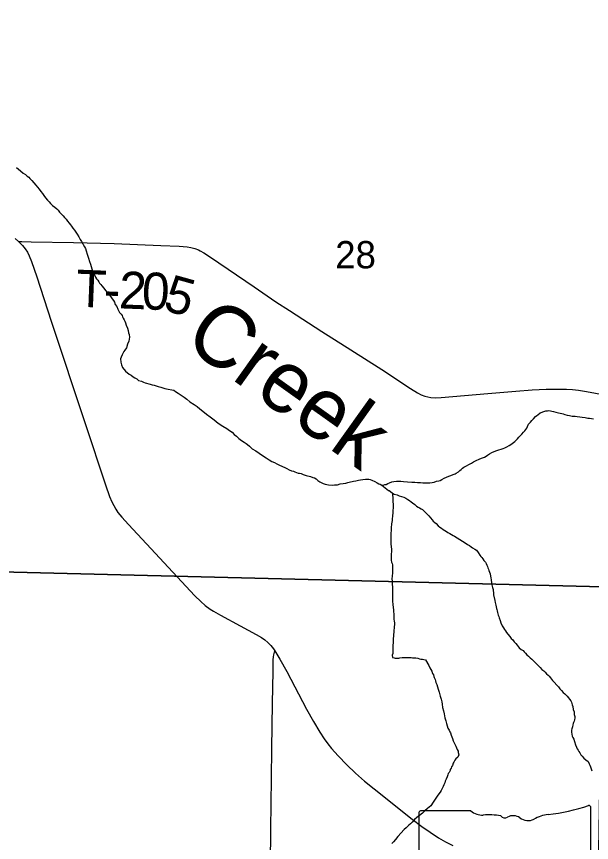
# Model space of a CAD drawing. Extents: x 0 to 68, y 0 to 52.9.
# Drawn here: x 45.941 to 47.105, y 38.666 to 40.337 of the extents above; entities that cross this region are included whole.
import ezdxf

# ---------------------------------------------------------------- set-up
doc = ezdxf.new("R2010")
doc.units = 0
for name, color, linetype in [('Default', 7, 'Continuous'), ('GM_X_Minor_River', 7, 'Continuous'), ('GM_X_Minor_River_Text', 7, 'Continuous'), ('GM_X_State_Route', 7, 'Continuous'), ('GM_X_State_Shield', 7, 'Continuous'), ('GM_X_Township_Road', 7, 'Continuous'), ('GM_X_Township_Road_Text', 7, 'Continuous')]:
    doc.layers.add(name, color=color, linetype=linetype)

msp = doc.modelspace()

# ---------------------------------------------------------------- linework, layer by layer
at = {"layer": 'Default'}
for points in [[(45.8139, 40.5412), (47.1543, 40.5045), (47.1278, 39.183), (45.7998, 39.2161)], [(47.1278, 39.183), (47.106, 37.8711), (47.0815, 37.8719), (45.7821, 37.907), (45.7998, 39.2161)]]:
    msp.add_lwpolyline(points, close=True, dxfattribs=at)
at = {"layer": 'GM_X_Minor_River'}
for points in [[(45.9411, 40.0316), (45.9451, 40.0285), (45.9496, 40.0249), (45.9545, 40.0203), (45.9595, 40.0173), (45.963, 40.0137), (45.966, 40.0117), (45.9685, 40.0091), (45.972, 40.0051), (45.9765, 40.0005), (45.9804, 39.9959), (45.9839, 39.9918), (45.9874, 39.9878), (45.9908, 39.9832), (45.9938, 39.9787), (45.9968, 39.9746), (46.0002, 39.97), (46.0042, 39.9655), (46.0072, 39.9624), (46.0102, 39.9588), (46.0141, 39.9548), (46.0186, 39.9512), (46.0226, 39.9481), (46.0256, 39.9451), (46.0286, 39.9415), (46.0316, 39.938), (46.0355, 39.9339), (46.0385, 39.9303), (46.0415, 39.9268), (46.0445, 39.9227), (46.0479, 39.9187), (46.0504, 39.9156), (46.0524, 39.9126), (46.0554, 39.9085), (46.0583, 39.9045), (46.0613, 39.9004), (46.0638, 39.8964), (46.0677, 39.8913), (46.0702, 39.8862), (46.0731, 39.8817), (46.0791, 39.8711), (46.081, 39.868), (46.0825, 39.863), (46.0844, 39.8564), (46.0868, 39.8484), (46.0893, 39.8413), (46.0907, 39.8357), (46.0922, 39.8312), (46.0936, 39.8262), (46.0951, 39.8226), (46.0965, 39.8196), (46.098, 39.8171), (46.0995, 39.813), (46.1014, 39.8095), (46.1034, 39.8064), (46.1059, 39.8034), (46.1079, 39.8004), (46.1094, 39.7978), (46.1118, 39.7948), (46.1138, 39.7922), (46.1178, 39.7872), (46.1212, 39.7826), (46.1247, 39.7785), (46.1287, 39.774), (46.1322, 39.7699), (46.1351, 39.7659), (46.1376, 39.7623), (46.1396, 39.7593), (46.141, 39.7547), (46.144, 39.7502), (46.1465, 39.7446), (46.1499, 39.7385), (46.1529, 39.7345), (46.1549, 39.7319), (46.1558, 39.7294), (46.1573, 39.7264), (46.1593, 39.7233), (46.1603, 39.7208), (46.1617, 39.7173), (46.1632, 39.7127), (46.1656, 39.7067), (46.1671, 39.7016), (46.168, 39.6971), (46.169, 39.6936), (46.1699, 39.6886), (46.1683, 39.68), (46.1662, 39.674), (46.1641, 39.667), (46.1605, 39.6621), (46.1585, 39.6596), (46.1554, 39.6526), (46.1528, 39.6476), (46.1517, 39.6446), (46.1527, 39.6375), (46.1536, 39.632), (46.156, 39.627), (46.162, 39.6193), (46.1695, 39.6132), (46.1735, 39.6117), (46.1775, 39.6081)], [(46.1775, 39.6081), (46.1805, 39.606), (46.1845, 39.604), (46.1884, 39.6009), (46.1945, 39.5993), (46.198, 39.5973), (46.2015, 39.5957), (46.2115, 39.5931), (46.2155, 39.592), (46.22, 39.591), (46.2236, 39.5899), (46.2276, 39.5883), (46.2331, 39.5868), (46.2416, 39.5846), (46.2481, 39.5831), (46.2557, 39.5815), (46.2597, 39.5809), (46.2627, 39.5783), (46.2682, 39.5748), (46.2742, 39.5707), (46.2802, 39.5671), (46.2862, 39.563), (46.2921, 39.5574), (46.3006, 39.5522), (46.3066, 39.5481), (46.3121, 39.5435), (46.3181, 39.5384), (46.3256, 39.5328), (46.333, 39.5272), (46.341, 39.5211), (46.3495, 39.5144), (46.359, 39.5083), (46.3665, 39.5032), (46.372, 39.4991), (46.3775, 39.496), (46.3819, 39.4914), (46.3864, 39.4878), (46.3909, 39.4832), (46.3964, 39.4792), (46.4019, 39.4756), (46.4059, 39.473), (46.4084, 39.471), (46.4124, 39.4679), (46.4178, 39.4623), (46.4258, 39.4582), (46.4323, 39.4536), (46.4393, 39.4485), (46.4463, 39.4438), (46.4528, 39.4402), (46.4578, 39.4367), (46.4633, 39.4346), (46.4678, 39.432), (46.4723, 39.4299), (46.4858, 39.4237), (46.4883, 39.4222), (46.4928, 39.4201), (46.4978, 39.4181), (46.5019, 39.417), (46.5044, 39.416), (46.5079, 39.4144), (46.5114, 39.4134), (46.5139, 39.4128), (46.5169, 39.4123), (46.5214, 39.4107), (46.5274, 39.4081), (46.536, 39.4065), (46.541, 39.4044), (46.5445, 39.4034), (46.5475, 39.4013), (46.551, 39.3983), (46.555, 39.3957), (46.558, 39.3942), (46.5615, 39.3921), (46.566, 39.3905), (46.5725, 39.3895), (46.5801, 39.3889), (46.5846, 39.3893), (46.5876, 39.3893), (46.5906, 39.3897), (46.5962, 39.3912), (46.6022, 39.3921), (46.6073, 39.393), (46.6118, 39.394), (46.6169, 39.3954), (46.6204, 39.3959), (46.623, 39.3968), (46.6275, 39.3978), (46.633, 39.3987), (46.6371, 39.3997), (46.6421, 39.4006), (46.6472, 39.401), (46.6507, 39.401), (46.6542, 39.4009), (46.6567, 39.4004), (46.6602, 39.3989), (46.6663, 39.3963), (46.6708, 39.3937), (46.6743, 39.3916), (46.6768, 39.3906), (46.6803, 39.3891), (46.6828, 39.389)], [(46.6828, 39.389), (46.6868, 39.39), (46.6893, 39.3904), (46.6924, 39.3919), (46.6959, 39.3934), (46.7005, 39.3953), (46.7045, 39.3963), (46.7101, 39.3972), (46.7151, 39.3971), (46.7186, 39.3971), (46.7242, 39.396), (46.7322, 39.3954), (46.7408, 39.3948), (46.7473, 39.3947), (46.7528, 39.3941), (46.7584, 39.3941), (46.7634, 39.3935), (46.7684, 39.3934), (46.773, 39.3934), (46.7775, 39.3938), (46.7825, 39.3942), (46.7866, 39.3952), (46.7911, 39.3966), (46.7957, 39.3976), (46.7987, 39.3985), (46.8018, 39.4), (46.8068, 39.403), (46.8114, 39.4049), (46.8159, 39.4069), (46.82, 39.4083), (46.825, 39.4103), (46.8286, 39.4117), (46.8311, 39.4132), (46.8357, 39.4161), (46.8382, 39.4186), (46.8408, 39.4206), (46.8433, 39.4231), (46.8464, 39.425), (46.8489, 39.4265), (46.8591, 39.4319), (46.8616, 39.4334), (46.8656, 39.4358), (46.8712, 39.4388), (46.8773, 39.4412), (46.8824, 39.4432), (46.8859, 39.4446), (46.8884, 39.4456), (46.8915, 39.4476), (46.8945, 39.4495), (46.8981, 39.452), (46.9032, 39.4549), (46.9077, 39.4569), (46.9128, 39.4588), (46.9173, 39.4603), (46.9219, 39.4617), (46.9259, 39.4627), (46.9295, 39.4646), (46.9335, 39.4666), (46.9381, 39.469), (46.9416, 39.471), (46.9442, 39.473), (46.9493, 39.4769), (46.9523, 39.4799), (46.9549, 39.4824), (46.9574, 39.4859), (46.961, 39.4893), (46.964, 39.4923), (46.9671, 39.4963), (46.9697, 39.4988), (46.9717, 39.5013), (46.9738, 39.5042), (46.9753, 39.5077), (46.9774, 39.5122), (46.981, 39.5162), (46.984, 39.5197), (46.9876, 39.5231), (46.9912, 39.5276), (46.9937, 39.5296), (46.9963, 39.5311), (47.0008, 39.535), (47.0099, 39.5384), (47.0125, 39.5394), (47.0155, 39.5394), (47.0185, 39.5398), (47.0215, 39.5393), (47.0241, 39.5387), (47.0276, 39.5377), (47.0326, 39.5366), (47.0376, 39.5355), (47.0411, 39.5345), (47.0446, 39.5339), (47.0476, 39.5329), (47.0507, 39.5319), (47.0552, 39.5303), (47.0602, 39.5297), (47.0652, 39.5287), (47.0713, 39.5286), (47.0758, 39.528), (47.0808, 39.5274), (47.0858, 39.5264), (47.0919, 39.5258)], [(47.0919, 39.5258), (47.0974, 39.5247), (47.1009, 39.5242), (47.1044, 39.5236), (47.109, 39.5231)], [(46.6803, 39.3891), (46.6937, 39.3783), (46.6952, 39.3778), (46.6977, 39.3763), (46.7017, 39.3727), (46.7057, 39.3706), (46.7112, 39.3691), (46.7157, 39.3675), (46.7203, 39.3659), (46.7248, 39.3644), (46.7288, 39.3623), (46.7328, 39.3597), (46.7363, 39.3577), (46.7398, 39.3551), (46.7427, 39.3531), (46.7472, 39.3495), (46.7507, 39.3464), (46.7542, 39.3444), (46.7567, 39.3428), (46.7597, 39.3408), (46.7627, 39.3393), (46.7667, 39.3357), (46.7702, 39.3321), (46.7727, 39.3296), (46.7756, 39.3265), (46.7786, 39.323), (46.7821, 39.3189), (46.7846, 39.3159), (46.7876, 39.3133), (46.7901, 39.3113), (46.7945, 39.3067), (46.7975, 39.3041), (46.801, 39.3021), (46.8045, 39.299), (46.808, 39.297), (46.811, 39.2949), (46.814, 39.2929), (46.818, 39.2908), (46.8215, 39.2888), (46.8245, 39.2872), (46.8275, 39.2857), (46.838, 39.279), (46.8435, 39.2754), (46.849, 39.2718), (46.854, 39.2687), (46.858, 39.2667), (46.861, 39.2641), (46.864, 39.2621), (46.8685, 39.259), (46.872, 39.257), (46.8754, 39.2529), (46.8789, 39.2473), (46.8809, 39.2448), (46.8828, 39.2422), (46.8848, 39.2397), (46.8868, 39.2367), (46.8903, 39.2331), (46.8918, 39.2306), (46.8932, 39.227), (46.8942, 39.2245), (46.8947, 39.2215), (46.8962, 39.219), (46.8971, 39.2164), (46.8981, 39.2129), (46.8996, 39.2094), (46.9005, 39.2049), (46.901, 39.2013), (46.9014, 39.1973), (46.9023, 39.1913), (46.9033, 39.1872), (46.9038, 39.1842), (46.9042, 39.1817), (46.9057, 39.1777), (46.9057, 39.1752), (46.9061, 39.1716), (46.9066, 39.1666), (46.9089, 39.1555), (46.9099, 39.1515), (46.9104, 39.1485), (46.9108, 39.146), (46.9118, 39.1429), (46.9123, 39.1394), (46.9132, 39.1369), (46.9137, 39.1344), (46.9142, 39.1313), (46.9156, 39.1258), (46.9171, 39.1228), (46.9176, 39.1202), (46.92, 39.1147), (46.9215, 39.1102), (46.9239, 39.1041), (46.9269, 39.1), (46.9289, 39.097), (46.9308, 39.094), (46.9328, 39.0904), (46.9353, 39.0874), (46.9392, 39.0823), (46.9422, 39.0787), (46.9452, 39.0757), (46.9482, 39.0721), (46.9512, 39.0686)], [(46.7017, 39.3727), (46.7034, 39.3466), (46.7027, 39.3345), (46.7021, 39.3255), (46.7011, 39.3215), (46.701, 39.3175), (46.6999, 39.3104), (46.6993, 39.3024), (46.6986, 39.2863), (46.6985, 39.2793), (46.6989, 39.2703), (46.6993, 39.2637), (46.6998, 39.2592), (46.6997, 39.2547), (46.6996, 39.2492), (46.6991, 39.2432), (46.699, 39.2396), (46.699, 39.2371), (46.6999, 39.2331), (46.7014, 39.2306), (46.7019, 39.2275), (46.7019, 39.2245), (46.7018, 39.222), (46.7023, 39.217), (46.7017, 39.211), (46.7011, 39.2055), (46.7005, 39.1989), (46.701, 39.1954), (46.7014, 39.1914), (46.7023, 39.1798), (46.7021, 39.1617), (46.702, 39.1542), (46.7024, 39.1472), (46.7038, 39.1356), (46.7046, 39.125), (46.705, 39.118), (46.7055, 39.1135), (46.7059, 39.11), (46.7059, 39.1075), (46.7053, 39.1014), (46.7047, 39.0934), (46.7041, 39.0849), (46.7035, 39.0774), (46.7035, 39.0723), (46.7034, 39.0688), (46.7029, 39.0658), (46.7028, 39.0633), (46.7028, 39.0578), (46.7027, 39.0482), (46.7016, 39.0447), (46.7021, 39.0402), (46.7051, 39.0392), (46.7076, 39.0386), (46.7116, 39.0386), (46.7146, 39.039), (46.7171, 39.0395), (46.7217, 39.0399), (46.7262, 39.0404), (46.7292, 39.0403), (46.7323, 39.0403), (46.7348, 39.0403), (46.7398, 39.0402), (46.7428, 39.0397), (46.7453, 39.0396), (46.7489, 39.0396), (46.7534, 39.0385), (46.7564, 39.0375), (46.7594, 39.0369), (46.7629, 39.0364), (46.7654, 39.0359), (46.7685, 39.0353), (46.7754, 39.0242), (46.7778, 39.0191), (46.7798, 39.0156), (46.7813, 39.0125), (46.7832, 39.0075), (46.7847, 39.005), (46.7857, 39.0019), (46.7866, 38.9994), (46.7881, 38.9959), (46.7891, 38.9929), (46.79, 38.9893), (46.7915, 38.9858), (46.7929, 38.9808), (46.7944, 38.9757), (46.7963, 38.9697), (46.7982, 38.9616), (46.8002, 38.9555), (46.8016, 38.9505), (46.8026, 38.9455), (46.8035, 38.9389), (46.8049, 38.9324), (46.8064, 38.9258), (46.8078, 38.9183), (46.8097, 38.9122), (46.8111, 38.9067), (46.8126, 38.9016), (46.814, 38.8971), (46.8165, 38.893), (46.818, 38.89), (46.8195, 38.8875)], [(46.9512, 39.0686), (46.9541, 39.065), (46.9581, 39.06), (46.9626, 39.0564), (46.9661, 39.0543), (46.9686, 39.0518), (46.9711, 39.0492), (46.9735, 39.0457), (46.9775, 39.0431), (46.9805, 39.0396), (46.984, 39.0365), (46.988, 39.0324), (46.9919, 39.0289), (46.9954, 39.0253), (46.9984, 39.0228), (47.0009, 39.0197), (47.0044, 39.0161), (47.0079, 39.0131), (47.0109, 39.0105), (47.0138, 39.007), (47.0168, 39.0044), (47.0193, 39.0024), (47.0218, 38.9988), (47.0257, 38.9938), (47.0377, 38.9806), (47.0406, 38.977), (47.0436, 38.9734), (47.0476, 38.9694), (47.0506, 38.9663), (47.0531, 38.9638), (47.0556, 38.9617), (47.058, 38.9587), (47.06, 38.9557), (47.0625, 38.9521), (47.064, 38.9496), (47.0649, 38.947), (47.0654, 38.9445), (47.0669, 38.941), (47.0678, 38.935), (47.0693, 38.9299), (47.0697, 38.9249), (47.0706, 38.9204), (47.0706, 38.9178), (47.0701, 38.9143), (47.0695, 38.9113), (47.0685, 38.9088), (47.0674, 38.9063), (47.0669, 38.9038), (47.0659, 38.8998), (47.0648, 38.8958), (47.0643, 38.8928), (47.0642, 38.8888), (47.0647, 38.8848), (47.0656, 38.8812), (47.0671, 38.8782), (47.0686, 38.8752), (47.07, 38.8701), (47.0724, 38.8636), (47.0744, 38.859), (47.0759, 38.8555), (47.0778, 38.8525), (47.0793, 38.8499), (47.0808, 38.8474), (47.0833, 38.8433), (47.0857, 38.8403), (47.0892, 38.8367), (47.0932, 38.8332), (47.0977, 38.8296), (47.1002, 38.825), (47.1011, 38.8225), (47.1026, 38.819), (47.1041, 38.8149), (47.1055, 38.8109)], [(46.8195, 38.8875), (46.8209, 38.8829), (46.8219, 38.8799), (46.8234, 38.8764), (46.8248, 38.8718), (46.8263, 38.8688), (46.8282, 38.8648), (46.8302, 38.8607), (46.8312, 38.8572), (46.8326, 38.8537), (46.8346, 38.8506), (46.8351, 38.8476), (46.8365, 38.8431), (46.8345, 38.8386), (46.8304, 38.8351), (46.8278, 38.8321), (46.8263, 38.8286), (46.8247, 38.8261), (46.8237, 38.8216), (46.8216, 38.8186), (46.8206, 38.8162), (46.819, 38.8137), (46.8185, 38.8112), (46.8164, 38.8077), (46.8149, 38.8052), (46.8139, 38.8027), (46.8123, 38.7987), (46.8107, 38.7942), (46.8087, 38.7902), (46.8076, 38.7862), (46.8061, 38.7827), (46.8045, 38.7792), (46.8024, 38.7752), (46.8004, 38.7712), (46.7983, 38.7677), (46.7958, 38.7642), (46.7927, 38.7598), (46.7886, 38.7538), (46.7845, 38.7473), (46.7798, 38.7398), (46.7727, 38.7349), (46.7676, 38.73), (46.7625, 38.725), (46.7569, 38.7206), (46.7513, 38.7161), (46.7463, 38.7122), (46.7417, 38.7072), (46.7381, 38.7037), (46.735, 38.7008), (46.732, 38.6978), (46.7294, 38.6953), (46.7254, 38.6923), (46.7131, 38.6779), (46.708, 38.672), (46.7039, 38.667), (46.7008, 38.6635)]]:
    msp.add_lwpolyline(points, dxfattribs=at)
at = {"layer": 'GM_X_State_Route'}
msp.add_lwpolyline([(45.9389, 39.8882), (45.9456, 39.8821), (45.9537, 39.8738), (45.9589, 39.8672), (45.9634, 39.8603), (45.9672, 39.8528), (45.9717, 39.8413), (45.9822, 39.8101), (46.0116, 39.7204), (46.08, 39.5139), (46.1213, 39.3892), (46.1296, 39.3661), (46.1343, 39.3548), (46.1379, 39.3475), (46.142, 39.3405), (46.1466, 39.3338), (46.1541, 39.3242), (46.1678, 39.3089), (46.2043, 39.27), (46.2576, 39.2131), (46.3024, 39.1651), (46.314, 39.1536), (46.3232, 39.1456), (46.333, 39.1382), (46.3398, 39.1337), (46.354, 39.1256), (46.3937, 39.1042), (46.4263, 39.0868), (46.437, 39.0804), (46.4438, 39.0756), (46.4501, 39.0703), (46.456, 39.0644), (46.4612, 39.0579), (46.4641, 39.0536), (46.4741, 39.0368), (46.4879, 39.0116), (46.5283, 38.9354), (46.5422, 38.9103), (46.5549, 38.8892), (46.5639, 38.8756), (46.5711, 38.8657), (46.5788, 38.8562), (46.5924, 38.8409), (46.6095, 38.8232), (46.6272, 38.8062), (46.6456, 38.7899), (46.6646, 38.7742), (46.7419, 38.7132), (46.7615, 38.6984), (46.7782, 38.6865), (46.7954, 38.6754), (46.8094, 38.6671), (46.8239, 38.6594)], dxfattribs=at)
at = {"layer": 'GM_X_State_Shield'}
for p, q in [((46.7551, 38.7251), (46.7551, 38.4609)), ((46.8605, 38.7296), (46.7586, 38.7296)), ((47.1032, 38.598), (47.1032, 38.7362))]:
    msp.add_line(p, q, dxfattribs=at)
for centre, radius, start, end in [((46.9792, 39.0898), 0.3691, 275.8445, 288.9065), ((47.0993, 38.7367), 0.00387, 351.8621, 97.738), ((46.7591, 38.7256), 0.00403, 98.1301, 188.1301), ((46.8848, 38.7603), 0.0391, 231.6195, 271.1119), ((47.0263, 38.6489), 0.0743, 97.3462, 120.7689), ((46.8977, 38.5813), 0.1404, 80.4867, 94.9883), ((46.9296, 38.727), 0.0113, 219.7921, 297.1024), ((46.9462, 38.6965), 0.0235, 54.4667, 119.1411), ((46.9765, 38.7384), 0.0282, 233.8562, 294.8282)]:
    msp.add_arc(centre, radius, start, end, dxfattribs=at)
at = {"layer": 'GM_X_Township_Road'}
for points in [[(45.9456, 39.8821), (45.952, 39.8819), (45.9707, 39.8811), (46.0569, 39.8799), (46.1389, 39.8775), (46.2332, 39.8739), (46.2701, 39.8724), (46.2863, 39.8712), (46.2943, 39.87), (46.3021, 39.868), (46.3096, 39.865), (46.3132, 39.8632), (46.3203, 39.8592), (46.334, 39.8503), (46.4219, 39.7898), (46.4659, 39.7597), (46.4935, 39.742), (46.5591, 39.6998), (46.618, 39.6625), (46.6802, 39.6226), (46.7384, 39.5843), (46.7524, 39.5755), (46.7598, 39.5717), (46.7676, 39.5687), (46.7733, 39.5673), (46.7798, 39.5663), (46.7881, 39.5658), (46.8005, 39.5663), (46.8946, 39.5742), (46.9518, 39.5792), (46.9845, 39.5817), (47.0132, 39.5829), (47.0419, 39.5833), (47.0541, 39.583), (47.0663, 39.5822), (47.0785, 39.5808), (47.0947, 39.5782), (47.1309, 39.5714)], [(46.4446, 37.8909), (46.4467, 38.1128), (46.4477, 38.1662), (46.4486, 38.2238), (46.4495, 38.2772), (46.4503, 38.3264), (46.4511, 38.3634), (46.4527, 38.4864), (46.4538, 38.5565), (46.4549, 38.6208), (46.4556, 38.6925), (46.4572, 38.7951), (46.4581, 38.8559), (46.4592, 38.9472), (46.4605, 39.0124), (46.4605, 39.0357), (46.4612, 39.0417), (46.4617, 39.0454), (46.4641, 39.0536)]]:
    msp.add_lwpolyline(points, dxfattribs=at)

# ---------------------------------------------------------------- texts
at = {"layer": 'Default'}
msp.add_text('28', height=0.05525, rotation=0, dxfattribs=at).set_placement((46.5862, 39.8275))
at = {"layer": 'GM_X_Minor_River_Text'}
msp.add_text('Creek', height=0.12505, rotation=324.5413, dxfattribs=at).set_placement((46.2752, 39.6751))
at = {"layer": 'GM_X_Township_Road_Text'}
for s, rotation, p in [('T', 357.758, (46.0607, 39.7501)), ('2', 357.7647, (46.1476, 39.7467)), ('0', 357.7802, (46.1938, 39.7449)), ('5', 344.4049, (46.2354, 39.7438)), ('-', 357.7621, (46.1168, 39.7479))]:
    msp.add_text(s, height=0.075, rotation=rotation, dxfattribs=at).set_placement(p)

doc.saveas('drawing.dxf')
